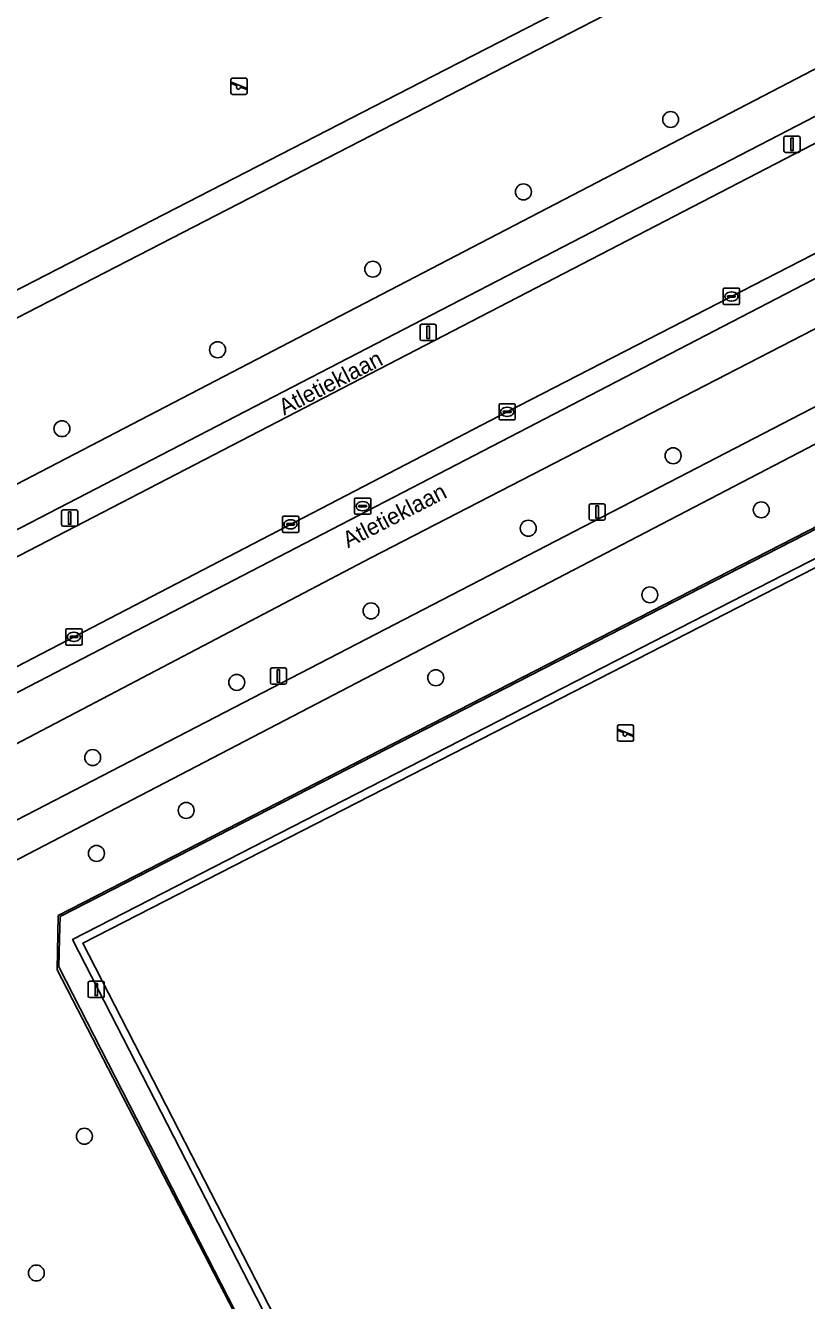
# Model space of a CAD drawing. Extents: x 158835 to 160077, y 386387 to 387778.
# Drawn here: x 159275 to 159322.9, y 387115.8 to 387194 of the extents above; entities that cross this region are included whole.
import ezdxf

# ---------------------------------------------------------------- set-up
doc = ezdxf.new("R2010")
doc.units = 0
for name, color, linetype in [('IMGEO_Berm_groen', 7, 'Continuous'), ('IMGEO_Boom', 7, 'Continuous'), ('IMGEO_Fietspad_gesloten', 7, 'Continuous'), ('IMGEO_Groenvoorziening', 7, 'Continuous'), ('IMGEO_Hek', 7, 'Continuous'), ('IMGEO_Kolk', 7, 'Continuous'), ('IMGEO_Lichtmast', 7, 'Continuous'), ('IMGEO_Openbare_ruimte_label', 7, 'Continuous'), ('IMGEO_Rijbaan_lokaal_gesloten', 7, 'Continuous'), ('IMGEO_Rioolput', 7, 'Continuous'), ('IMGEO_Speelvoorziening', 7, 'Continuous'), ('IMGEO_Terreindeel_open', 7, 'Continuous'), ('IMGEO_Voetpad_open', 7, 'Continuous')]:
    doc.layers.add(name, color=color, linetype=linetype)

msp = doc.modelspace()

# ---------------------------------------------------------------- linework, layer by layer
at = {"layer": 'IMGEO_Berm_groen'}
for points in [[(159327.803, 387189.055), (159328.695, 387189.519), (159328.041, 387190.817), (159264.95, 387158.185)], [(159251.43, 387149.504), (159327.803, 387189.055)], [(159332.016, 387182.933), (159331.41, 387184.13), (159330.468, 387183.657), (159304.545, 387170.319), (159254.151, 387144.153)], [(159262.691, 387146.795), (159265.916, 387148.672), (159332.016, 387182.933)], [(159338.246, 387178.286), (159336.735, 387181.355), (159336.385, 387182.067), (159333.229, 387180.454), (159296.177, 387161.357), (159260.733, 387142.792)], [(159256.875, 387138.005), (159257.63, 387136.587), (159338.246, 387178.286)]]:
    msp.add_lwpolyline(points, dxfattribs=at)
at = {"layer": 'IMGEO_Boom'}
for centre in [(159314.574, 387188.247), (159305.541, 387183.807), (159296.299, 387179.068), (159286.777, 387174.126), (159277.229, 387169.286), (159314.727, 387167.627), (159320.135, 387164.309), (159305.84, 387163.18), (159313.296, 387159.097), (159296.191, 387158.111), (159287.951, 387153.727), (159300.164, 387154.012), (159279.115, 387149.114), (159284.851, 387145.872), (159279.347, 387143.236), (159278.604, 387125.892), (159275.658, 387117.504)]:
    msp.add_circle(centre, 0.489, dxfattribs=at)
at = {"layer": 'IMGEO_Fietspad_gesloten'}
for points in [[(159264.95, 387158.185), (159328.041, 387190.817), (159326.874, 387193.134), (159263.698, 387160.298)], [(159260.733, 387142.792), (159296.177, 387161.357), (159333.229, 387180.454), (159332.016, 387182.933), (159265.916, 387148.672), (159262.691, 387146.795)]]:
    msp.add_lwpolyline(points, dxfattribs=at)
at = {"layer": 'IMGEO_Groenvoorziening'}
for points in [[(159263.698, 387160.298), (159326.874, 387193.134), (159325.643, 387195.34), (159324.449, 387197.558), (159323.504, 387197.167), (159323.006, 387198.253), (159323.872, 387198.691), (159322.717, 387200.95), (159257.42, 387167.319), (159255.258, 387166.205), (159201.998, 387269.928), (159208.786, 387274.075), (159159.729, 387369.196), (159224.03, 387402.865), (159224.36, 387402.222)], [(159339.149, 387176.517), (159262.833, 387136.799), (159259.325, 387134.973), (159258.621, 387134.669), (159258.414, 387133.568), (159260.709, 387129.351), (159264.081, 387123.241), (159274.488, 387103.639), (159287.565, 387078.987), (159305.108, 387045.958), (159315.894, 387025.664)], [(159326.395, 387040.001), (159307.293, 387077.24), (159307.161, 387077.497), (159304.933, 387076.368), (159303.828, 387076.992), (159292.798, 387098.318), (159292.998, 387099.522), (159295.195, 387100.781), (159294.646, 387101.849), (159276.931, 387136.101), (159277.002, 387139.428), (159341.154, 387172.331)]]:
    msp.add_lwpolyline(points, dxfattribs=at)
msp.add_lwpolyline([(159272.214, 387299.953), (159208.831, 387267.369), (159258.877, 387169.794), (159281.332, 387181.323), (159299.979, 387190.897), (159322.176, 387202.294)], close=True, dxfattribs=at)
at = {"layer": 'IMGEO_Hek'}
for points in [[(159257.42, 387167.319), (159322.717, 387200.95)], [(159277.084, 387137.99), (159277.126, 387139.373), (159346.089, 387174.713)], [(159277.882, 387137.966), (159342.113, 387170.898), (159351.718, 387152.3)], [(159295.195, 387100.781), (159295.224, 387100.798), (159277.032, 387136.274), (159277.084, 387137.99)], [(159293.422, 387107.692), (159277.882, 387137.966)]]:
    msp.add_lwpolyline(points, dxfattribs=at)
at = {"layer": 'IMGEO_Kolk'}
for p, q in [((159317.8, 387176.97), (159317.8, 387177.822)), ((159317.875, 387177.896), (159318.727, 387177.896)), ((159318.059, 387177.39), (159318.059, 387177.402)), ((159318.497, 387177.353), (159318.099, 387177.353)), ((159318.102, 387177.439), (159318.5, 387177.439)), ((159318.288, 387177.676), (159318.313, 387177.676)), ((159318.543, 387177.402), (159318.543, 387177.39)), ((159318.801, 387177.822), (159318.801, 387176.97)), ((159318.727, 387176.896), (159317.875, 387176.896)), ((159318.311, 387177.116), (159318.286, 387177.116)), ((159304.044, 387169.893), (159304.044, 387170.745)), ((159304.119, 387170.819), (159304.971, 387170.819)), ((159304.303, 387170.313), (159304.303, 387170.325)), ((159304.741, 387170.276), (159304.343, 387170.276)), ((159304.346, 387170.362), (159304.744, 387170.362)), ((159304.532, 387170.599), (159304.557, 387170.599)), ((159304.787, 387170.325), (159304.787, 387170.313)), ((159305.045, 387170.745), (159305.045, 387169.893)), ((159304.971, 387169.819), (159304.119, 387169.819)), ((159304.555, 387170.039), (159304.53, 387170.039)), ((159290.833, 387163.921), (159291.685, 387163.921)), ((159290.758, 387162.995), (159290.758, 387163.847)), ((159291.017, 387163.415), (159291.017, 387163.427)), ((159291.455, 387163.378), (159291.057, 387163.378)), ((159291.06, 387163.464), (159291.458, 387163.464)), ((159291.269, 387163.141), (159291.244, 387163.141)), ((159291.246, 387163.701), (159291.271, 387163.701)), ((159291.501, 387163.427), (159291.501, 387163.415)), ((159291.759, 387163.847), (159291.759, 387162.995)), ((159291.685, 387162.921), (159290.833, 387162.921)), ((159277.462, 387156.091), (159277.462, 387156.943)), ((159277.537, 387157.017), (159278.389, 387157.017)), ((159278.463, 387156.943), (159278.463, 387156.091)), ((159277.721, 387156.511), (159277.721, 387156.523)), ((159278.159, 387156.474), (159277.761, 387156.474)), ((159277.764, 387156.56), (159278.162, 387156.56)), ((159277.973, 387156.237), (159277.948, 387156.237)), ((159277.95, 387156.797), (159277.975, 387156.797)), ((159278.205, 387156.523), (159278.205, 387156.511)), ((159278.389, 387156.017), (159277.537, 387156.017))]:
    msp.add_line(p, q, dxfattribs=at)
for points in [[(159317.8, 387176.97), (159317.8, 387177.822)], [(159317.875, 387177.896), (159318.727, 387177.896)], [(159318.801, 387177.822), (159318.801, 387176.97)], [(159318.727, 387176.896), (159317.875, 387176.896)], [(159304.044, 387169.893), (159304.044, 387170.745)], [(159304.119, 387170.819), (159304.971, 387170.819)], [(159305.045, 387170.745), (159305.045, 387169.893)], [(159304.971, 387169.819), (159304.119, 387169.819)], [(159290.833, 387163.921), (159291.685, 387163.921)], [(159290.758, 387162.995), (159290.758, 387163.847)], [(159291.759, 387163.847), (159291.759, 387162.995)], [(159291.685, 387162.921), (159290.833, 387162.921)], [(159277.462, 387156.091), (159277.462, 387156.943)], [(159277.537, 387157.017), (159278.389, 387157.017)], [(159278.463, 387156.943), (159278.463, 387156.091)], [(159278.389, 387156.017), (159277.537, 387156.017)]]:
    msp.add_lwpolyline(points, dxfattribs=at)
for centre, radius, start, end in [((159317.877, 387177.82), 0.0765, 91.55205, 178.44795), ((159317.877, 387177.82), 0.0765, 91.55205, 178.44795), ((159318.099, 387177.399), 0.0403, 85.87752, 175.75265), ((159318.096, 387177.389), 0.0366, 178.93798, 274.71019), ((159318.5, 387177.396), 0.043, 264.86636, 352.45326), ((159318.504, 387177.401), 0.0386, 1.73085, 96.63898), ((159318.725, 387177.82), 0.0765, 1.55205, 88.44795), ((159318.725, 387177.82), 0.0765, 1.55205, 88.44795), ((159317.877, 387176.972), 0.0765, 181.55205, 268.44795), ((159317.877, 387176.972), 0.0765, 181.55205, 268.44795), ((159318.725, 387176.972), 0.0765, 271.55205, 358.44795), ((159318.725, 387176.972), 0.0765, 271.55205, 358.44795), ((159304.121, 387170.743), 0.0765, 91.55205, 178.44795), ((159304.121, 387170.743), 0.0765, 91.55205, 178.44795), ((159304.343, 387170.322), 0.0403, 85.87752, 175.75265), ((159304.34, 387170.312), 0.0366, 178.93798, 274.71019), ((159304.744, 387170.319), 0.043, 264.86636, 352.45326), ((159304.748, 387170.324), 0.0386, 1.73085, 96.63898), ((159304.969, 387170.743), 0.0765, 1.55205, 88.44795), ((159304.969, 387170.743), 0.0765, 1.55205, 88.44795), ((159304.121, 387169.895), 0.0765, 181.55205, 268.44795), ((159304.121, 387169.895), 0.0765, 181.55205, 268.44795), ((159304.969, 387169.895), 0.0765, 271.55205, 358.44795), ((159304.969, 387169.895), 0.0765, 271.55205, 358.44795), ((159290.835, 387163.845), 0.0765, 91.55205, 178.44795), ((159290.835, 387163.845), 0.0765, 91.55205, 178.44795), ((159291.683, 387163.845), 0.0765, 1.55205, 88.44795), ((159291.683, 387163.845), 0.0765, 1.55205, 88.44795), ((159291.057, 387163.424), 0.0403, 85.87752, 175.75265), ((159291.054, 387163.414), 0.0366, 178.93798, 274.71019), ((159291.458, 387163.421), 0.043, 264.86636, 352.45326), ((159291.462, 387163.426), 0.0386, 1.73085, 96.63898), ((159290.835, 387162.997), 0.0765, 181.55205, 268.44795), ((159290.835, 387162.997), 0.0765, 181.55205, 268.44795), ((159291.683, 387162.997), 0.0765, 271.55205, 358.44795), ((159291.683, 387162.997), 0.0765, 271.55205, 358.44795), ((159277.539, 387156.941), 0.0765, 91.55205, 178.44795), ((159277.539, 387156.941), 0.0765, 91.55205, 178.44795), ((159278.387, 387156.941), 0.0765, 1.55205, 88.44795), ((159278.387, 387156.941), 0.0765, 1.55205, 88.44795), ((159277.539, 387156.093), 0.0765, 181.55205, 268.44795), ((159277.539, 387156.093), 0.0765, 181.55205, 268.44795), ((159277.761, 387156.52), 0.0403, 85.87752, 175.75265), ((159277.758, 387156.51), 0.0366, 178.93798, 274.71019), ((159278.162, 387156.517), 0.043, 264.86636, 352.45326), ((159278.166, 387156.522), 0.0386, 1.73085, 96.63898), ((159278.387, 387156.093), 0.0765, 271.55205, 358.44795), ((159278.387, 387156.093), 0.0765, 271.55205, 358.44795)]:
    msp.add_arc(centre, radius, start, end, dxfattribs=at)
for centre, major_axis, ratio, start_param, end_param in [((159318.287, 387177.396), (-0.387, 0.002), 0.722429, 4.712389, 7.853982), ((159318.312, 387177.396), (-0.39, 0.002), 0.717154, 1.570796, 4.712389), ((159304.531, 387170.319), (-0.387, 0.002), 0.722429, 4.712389, 7.853982), ((159304.556, 387170.319), (-0.39, 0.002), 0.717154, 1.570796, 4.712389), ((159291.245, 387163.421), (-0.387, 0.002), 0.722429, 4.712389, 7.853982), ((159291.27, 387163.421), (-0.39, 0.002), 0.717154, 1.570796, 4.712389), ((159277.949, 387156.517), (-0.387, 0.002), 0.722429, 4.712389, 7.853982), ((159277.974, 387156.517), (-0.39, 0.002), 0.717154, 1.570796, 4.712389)]:
    msp.add_ellipse(centre, major_axis=major_axis, ratio=ratio, start_param=start_param, end_param=end_param, dxfattribs=at)
at = {"layer": 'IMGEO_Lichtmast'}
for p, q in [((159321.523, 387186.33), (159321.523, 387187.13)), ((159321.523, 387187.13), (159321.523, 387186.33)), ((159321.623, 387187.23), (159322.413, 387187.23)), ((159322.413, 387187.23), (159321.623, 387187.23)), ((159322.513, 387187.13), (159322.513, 387186.33)), ((159322.513, 387186.33), (159322.513, 387187.13)), ((159322.413, 387186.23), (159321.623, 387186.23)), ((159321.623, 387186.23), (159322.413, 387186.23)), ((159299.304, 387175.691), (159300.094, 387175.691)), ((159300.094, 387175.691), (159299.304, 387175.691)), ((159299.204, 387174.791), (159299.204, 387175.591)), ((159299.204, 387175.591), (159299.204, 387174.791)), ((159300.194, 387175.591), (159300.194, 387174.791)), ((159300.194, 387174.791), (159300.194, 387175.591)), ((159300.094, 387174.691), (159299.304, 387174.691)), ((159299.304, 387174.691), (159300.094, 387174.691)), ((159277.204, 387163.403), (159277.204, 387164.203)), ((159277.204, 387164.203), (159277.204, 387163.403)), ((159277.304, 387164.303), (159278.094, 387164.303)), ((159278.094, 387164.303), (159277.304, 387164.303)), ((159278.194, 387164.203), (159278.194, 387163.403)), ((159278.194, 387163.403), (159278.194, 387164.203)), ((159309.572, 387163.77), (159309.572, 387164.57)), ((159309.572, 387164.57), (159309.572, 387163.77)), ((159309.672, 387164.67), (159310.462, 387164.67)), ((159310.462, 387164.67), (159309.672, 387164.67)), ((159310.562, 387164.57), (159310.562, 387163.77)), ((159310.562, 387163.77), (159310.562, 387164.57)), ((159278.094, 387163.303), (159277.304, 387163.303)), ((159277.304, 387163.303), (159278.094, 387163.303)), ((159310.462, 387163.67), (159309.672, 387163.67)), ((159309.672, 387163.67), (159310.462, 387163.67)), ((159290.116, 387154.611), (159290.906, 387154.611)), ((159290.906, 387154.611), (159290.116, 387154.611)), ((159290.016, 387153.711), (159290.016, 387154.511)), ((159290.016, 387154.511), (159290.016, 387153.711)), ((159291.006, 387154.511), (159291.006, 387153.711)), ((159291.006, 387153.711), (159291.006, 387154.511)), ((159290.906, 387153.611), (159290.116, 387153.611)), ((159290.116, 387153.611), (159290.906, 387153.611)), ((159278.838, 387134.492), (159278.838, 387135.292)), ((159278.838, 387135.292), (159278.838, 387134.492)), ((159278.938, 387135.392), (159279.728, 387135.392)), ((159279.728, 387135.392), (159278.938, 387135.392)), ((159279.828, 387135.292), (159279.828, 387134.492)), ((159279.828, 387134.492), (159279.828, 387135.292)), ((159279.728, 387134.392), (159278.938, 387134.392)), ((159278.938, 387134.392), (159279.728, 387134.392))]:
    msp.add_line(p, q, dxfattribs=at)
for points in [[(159321.943, 387187.105), (159322.093, 387187.105), (159322.093, 387186.355), (159321.943, 387186.355), (159321.943, 387187.105)], [(159299.624, 387175.566), (159299.774, 387175.566), (159299.774, 387174.816), (159299.624, 387174.816), (159299.624, 387175.566)], [(159277.624, 387164.178), (159277.774, 387164.178), (159277.774, 387163.428), (159277.624, 387163.428), (159277.624, 387164.178)], [(159309.992, 387164.545), (159310.142, 387164.545), (159310.142, 387163.795), (159309.992, 387163.795), (159309.992, 387164.545)], [(159290.436, 387154.486), (159290.586, 387154.486), (159290.586, 387153.736), (159290.436, 387153.736), (159290.436, 387154.486)], [(159279.258, 387135.267), (159279.408, 387135.267), (159279.408, 387134.517), (159279.258, 387134.517), (159279.258, 387135.267)]]:
    msp.add_lwpolyline(points, dxfattribs=at)
for centre, start, end in [((159321.623, 387187.13), 90, 180), ((159321.623, 387187.13), 90, 180), ((159322.413, 387187.13), 0, 90), ((159322.413, 387187.13), 360, 90), ((159321.623, 387186.33), 180, 270), ((159321.623, 387186.33), 180, 270), ((159322.413, 387186.33), 270, 0), ((159322.413, 387186.33), 270, 0), ((159299.304, 387175.591), 90, 180), ((159299.304, 387175.591), 90, 180), ((159300.094, 387175.591), 0, 90), ((159300.094, 387175.591), 360, 90), ((159299.304, 387174.791), 180, 270), ((159299.304, 387174.791), 180, 270), ((159300.094, 387174.791), 270, 0), ((159300.094, 387174.791), 270, 0), ((159277.304, 387164.203), 90, 180), ((159277.304, 387164.203), 90, 180), ((159278.094, 387164.203), 0, 90), ((159278.094, 387164.203), 360, 90), ((159309.672, 387164.57), 90, 180), ((159309.672, 387164.57), 90, 180), ((159310.462, 387164.57), 0, 90), ((159310.462, 387164.57), 360, 90), ((159277.304, 387163.403), 180, 270), ((159277.304, 387163.403), 180, 270), ((159278.094, 387163.403), 270, 0), ((159278.094, 387163.403), 270, 0), ((159309.672, 387163.77), 180, 270), ((159309.672, 387163.77), 180, 270), ((159310.462, 387163.77), 270, 0), ((159310.462, 387163.77), 270, 0), ((159290.116, 387154.511), 90, 180), ((159290.116, 387154.511), 90, 180), ((159290.906, 387154.511), 0, 90), ((159290.906, 387154.511), 360, 90), ((159290.116, 387153.711), 180, 270), ((159290.116, 387153.711), 180, 270), ((159290.906, 387153.711), 270, 0), ((159290.906, 387153.711), 270, 0), ((159278.938, 387135.292), 90, 180), ((159278.938, 387135.292), 90, 180), ((159279.728, 387135.292), 0, 90), ((159279.728, 387135.292), 360, 90), ((159278.938, 387134.492), 180, 270), ((159278.938, 387134.492), 180, 270), ((159279.728, 387134.492), 270, 0), ((159279.728, 387134.492), 270, 0)]:
    msp.add_arc(centre, 0.1, start, end, dxfattribs=at)
at = {"layer": 'IMGEO_Rijbaan_lokaal_gesloten'}
msp.add_lwpolyline([(159304.545, 387170.319), (159330.468, 387183.657), (159327.803, 387189.055), (159251.43, 387149.504), (159248.824, 387148.143), (159251.607, 387142.822), (159254.151, 387144.153)], close=True, dxfattribs=at)
at = {"layer": 'IMGEO_Rioolput'}
for p, q in [((159295.179, 387164.108), (159295.179, 387164.96)), ((159295.254, 387165.034), (159296.106, 387165.034)), ((159295.667, 387164.814), (159295.692, 387164.814)), ((159296.18, 387164.96), (159296.18, 387164.108)), ((159296.106, 387164.034), (159295.254, 387164.034)), ((159295.438, 387164.528), (159295.438, 387164.54)), ((159295.876, 387164.491), (159295.478, 387164.491)), ((159295.481, 387164.577), (159295.879, 387164.577)), ((159295.69, 387164.254), (159295.665, 387164.254)), ((159295.922, 387164.54), (159295.922, 387164.528))]:
    msp.add_line(p, q, dxfattribs=at)
for points in [[(159295.179, 387164.108), (159295.179, 387164.96)], [(159295.254, 387165.034), (159296.106, 387165.034)], [(159296.18, 387164.96), (159296.18, 387164.108)], [(159296.106, 387164.034), (159295.254, 387164.034)]]:
    msp.add_lwpolyline(points, dxfattribs=at)
for centre, radius, start, end in [((159295.256, 387164.958), 0.0765, 91.55205, 178.44795), ((159295.256, 387164.958), 0.0765, 91.55205, 178.44795), ((159296.104, 387164.958), 0.0765, 1.55205, 88.44795), ((159296.104, 387164.958), 0.0765, 1.55205, 88.44795), ((159295.256, 387164.11), 0.0765, 181.55205, 268.44795), ((159295.256, 387164.11), 0.0765, 181.55205, 268.44795), ((159295.478, 387164.537), 0.0403, 85.87752, 175.75265), ((159295.475, 387164.527), 0.0366, 178.93798, 274.71019), ((159295.879, 387164.534), 0.043, 264.86636, 352.45326), ((159295.883, 387164.539), 0.0386, 1.73085, 96.63898), ((159296.104, 387164.11), 0.0765, 271.55205, 358.44795), ((159296.104, 387164.11), 0.0765, 271.55205, 358.44795)]:
    msp.add_arc(centre, radius, start, end, dxfattribs=at)
for centre, major_axis, ratio, start_param, end_param in [((159295.666, 387164.534), (-0.387, 0.002), 0.722429, 4.712389, 7.853982), ((159295.691, 387164.534), (-0.39, 0.002), 0.717154, 1.570796, 4.712389)]:
    msp.add_ellipse(centre, major_axis=major_axis, ratio=ratio, start_param=start_param, end_param=end_param, dxfattribs=at)
at = {"layer": 'IMGEO_Speelvoorziening'}
for p, q in [((159287.597, 387189.89), (159287.597, 387190.69)), ((159287.597, 387190.69), (159287.597, 387189.89)), ((159287.666, 387190.515), (159288.542, 387190.162)), ((159287.697, 387190.79), (159288.487, 387190.79)), ((159288.487, 387190.79), (159287.697, 387190.79)), ((159288.587, 387190.69), (159288.587, 387189.89)), ((159288.587, 387189.89), (159288.587, 387190.69)), ((159287.98, 387190.318), (159287.641, 387190.455)), ((159288.487, 387189.79), (159287.697, 387189.79)), ((159287.697, 387189.79), (159288.487, 387189.79)), ((159288.518, 387190.102), (159288.178, 387190.239)), ((159311.314, 387150.213), (159311.314, 387151.013)), ((159311.314, 387151.013), (159311.314, 387150.213)), ((159311.697, 387150.641), (159311.358, 387150.778)), ((159311.383, 387150.838), (159312.259, 387150.485)), ((159311.414, 387151.113), (159312.204, 387151.113)), ((159312.204, 387151.113), (159311.414, 387151.113)), ((159312.304, 387151.013), (159312.304, 387150.213)), ((159312.304, 387150.213), (159312.304, 387151.013)), ((159312.204, 387150.113), (159311.414, 387150.113)), ((159311.414, 387150.113), (159312.204, 387150.113)), ((159312.235, 387150.425), (159311.895, 387150.562))]:
    msp.add_line(p, q, dxfattribs=at)
for centre, radius, start, end in [((159287.697, 387190.69), 0.1, 90, 180), ((159287.697, 387190.69), 0.1, 90, 180), ((159287.654, 387190.485), 0.0327, 68.07798, 248.07798), ((159288.487, 387190.69), 0.1, 0, 90), ((159288.487, 387190.69), 0.1, 360, 90), ((159287.697, 387189.89), 0.1, 180, 270), ((159287.697, 387189.89), 0.1, 180, 270), ((159288.059, 387190.228), 0.12, 130.99278, 5.16318), ((159288.487, 387189.89), 0.1, 270, 0), ((159288.487, 387189.89), 0.1, 270, 0), ((159288.53, 387190.132), 0.0327, 248.07798, 68.07798), ((159311.414, 387151.013), 0.1, 90, 180), ((159311.414, 387151.013), 0.1, 90, 180), ((159311.371, 387150.808), 0.0327, 68.07798, 248.07798), ((159311.776, 387150.551), 0.12, 130.99278, 5.16318), ((159312.204, 387151.013), 0.1, 0, 90), ((159312.204, 387151.013), 0.1, 360, 90), ((159311.414, 387150.213), 0.1, 180, 270), ((159311.414, 387150.213), 0.1, 180, 270), ((159312.204, 387150.213), 0.1, 270, 0), ((159312.204, 387150.213), 0.1, 270, 0), ((159312.247, 387150.455), 0.0327, 248.07798, 68.07798)]:
    msp.add_arc(centre, radius, start, end, dxfattribs=at)
at = {"layer": 'IMGEO_Terreindeel_open'}
msp.add_lwpolyline([(159369.62, 387116.222), (159341.852, 387170.195), (159341.327, 387169.926), (159306.253, 387151.947), (159278.51, 387137.726), (159293.833, 387107.905), (159295.693, 387104.285), (159310.747, 387074.985), (159312.621, 387071.338), (159327.522, 387042.338), (159390.868, 387074.876)], close=True, dxfattribs=at)
at = {"layer": 'IMGEO_Voetpad_open'}
for points in [[(159271.699, 387310.319), (159269.637, 387309.279), (159271.465, 387305.683), (159271.785, 387305.054), (159271.952, 387304.725), (159270.192, 387303.833), (159271.329, 387301.63), (159205.883, 387267.861), (159257.42, 387167.319), (159322.717, 387200.95), (159323.872, 387198.691), (159323.006, 387198.253), (159323.504, 387197.167), (159324.449, 387197.558), (159325.643, 387195.34), (159326.874, 387193.134), (159330.759, 387195.12), (159327.084, 387202.207), (159321.155, 387213.758), (159313.385, 387228.876), (159306.516, 387242.289), (159295.312, 387264.167), (159276.356, 387301.217), (159271.703, 387310.31)], [(159322.176, 387202.294), (159299.979, 387190.897), (159281.332, 387181.323), (159258.877, 387169.794), (159208.831, 387267.369), (159272.214, 387299.953)], [(159339.149, 387176.517), (159338.246, 387178.286), (159257.63, 387136.587), (159258.621, 387134.669), (159259.325, 387134.973), (159262.833, 387136.799)], [(159342.113, 387170.898), (159341.154, 387172.331), (159277.002, 387139.428), (159276.931, 387136.101), (159294.646, 387101.849), (159295.195, 387100.781), (159295.69, 387099.818), (159297.091, 387100.545), (159295.281, 387104.071), (159295.693, 387104.285), (159293.833, 387107.905), (159293.422, 387107.692), (159277.882, 387137.966)], [(159293.833, 387107.905), (159278.51, 387137.726), (159306.253, 387151.947), (159341.327, 387169.926), (159341.852, 387170.195), (159369.62, 387116.222), (159390.868, 387074.876), (159327.522, 387042.338), (159312.621, 387071.338), (159312.196, 387071.119), (159327.279, 387041.735), (159385.626, 387071.586), (159386.773, 387072.221), (159388.728, 387073.211), (159391.596, 387074.698), (159352.698, 387150.395), (159351.718, 387152.3), (159342.113, 387170.898), (159277.882, 387137.966), (159293.422, 387107.692)]]:
    msp.add_lwpolyline(points, close=True, dxfattribs=at)

# ---------------------------------------------------------------- texts
at = {"layer": 'IMGEO_Openbare_ruimte_label'}
for rotation, p in [(27.20592, (159290.856, 387170.081)), (27.12877, (159294.778, 387161.943))]:
    msp.add_text('Atletieklaan', height=1, rotation=rotation, dxfattribs=at).set_placement(p)

doc.saveas('drawing.dxf')
